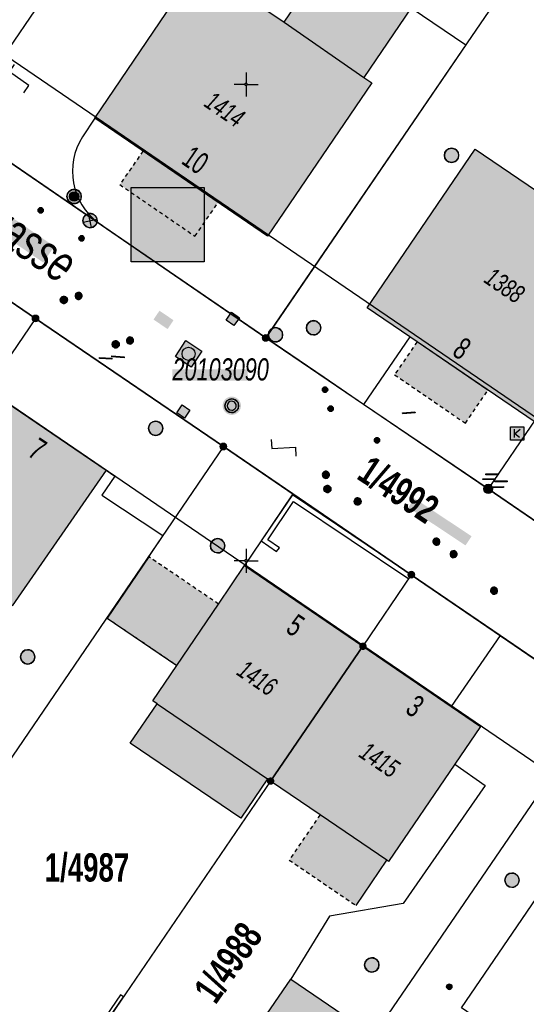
# Model space of a CAD drawing. Header units: metres. Extents: x 2695560 to 2696939, y 1260491 to 1262050.
# Tile 653 of 656: x 2696189 to 2696216, y 1261102 to 1261153. Entities that reach past the tile are written whole.
import ezdxf

# ---------------------------------------------------------------- set-up
doc = ezdxf.new("R2010")
doc.units = ezdxf.units.M
doc.linetypes.add('AUSGEZOGEN', pattern=[0])
doc.linetypes.add('VERDECKT2_S2', pattern=[0.36, 0.2, -0.16])
for name, color, linetype in [('XR$1$AV_Flächen (EO)', 7, 'AUSGEZOGEN'), ('XR$1$AV_Gebäudeflächen (BB)', 7, 'AUSGEZOGEN'), ('XR$1$AV_Gebäudeflächen (EO)', 7, 'AUSGEZOGEN'), ('XR$1$AV_Grenzpunkte', 7, 'AUSGEZOGEN'), ('XR$1$AV_Grundstück-Nr.', 7, 'AUSGEZOGEN'), ('XR$1$AV_Haus-Nr.', 7, 'AUSGEZOGEN'), ('XR$1$AV_Koordinatennetzpunkte', 7, 'AUSGEZOGEN'), ('XR$1$AV_Lagefixpunkt-Nr.', 7, 'AUSGEZOGEN'), ('XR$1$AV_Lagefixpunkte', 7, 'AUSGEZOGEN'), ('XR$1$AV_Linien (BB)', 7, 'AUSGEZOGEN'), ('XR$1$AV_Linien (EO)', 7, 'AUSGEZOGEN'), ('XR$1$AV_Strassennamen', 7, 'AUSGEZOGEN'), ('XR$1$AV_Versicherung-Nr.', 7, 'AUSGEZOGEN'), ('XR$1$AW_LK_Einlaufschacht alt', 24, 'AUSGEZOGEN'), ('XR$1$AW_LK_Schachtdeckel', 24, 'AUSGEZOGEN'), ('XR$1$AW_LK_Zwischenpunkt', 24, 'AUSGEZOGEN'), ('XR$1$EW_LK_Knoten', 1, 'AUSGEZOGEN'), ('XR$1$GA_LK_Absperrarmatur', 32, 'AUSGEZOGEN'), ('XR$1$GA_LK_Rohrleitungsteil', 32, 'AUSGEZOGEN'), ('XR$1$Liegenschaftsgrenzen', 7, 'AUSGEZOGEN'), ('XR$1$PFAV', 255, 'AUSGEZOGEN'), ('XR$1$PFAW', 255, 'AUSGEZOGEN'), ('XR$1$PFEW', 255, 'AUSGEZOGEN'), ('XR$1$PFGA', 255, 'AUSGEZOGEN'), ('XR$1$PFWA', 255, 'AUSGEZOGEN'), ('XR$1$PFWFM', 255, 'AUSGEZOGEN'), ('XR$1$RAEW', 8, 'AUSGEZOGEN'), ('XR$1$RP_Abstandslinie', 7, 'AUSGEZOGEN'), ('XR$1$TV_LK_KNOTEN', 92, 'AUSGEZOGEN'), ('XR$1$WA_LK_Absperrarmatur', 171, 'AUSGEZOGEN'), ('XR$1$WA_LK_Hydrant', 171, 'AUSGEZOGEN'), ('XR$1$WA_LK_Rohrleitungsteil', 171, 'AUSGEZOGEN')]:
    doc.layers.add(name, color=color, linetype=linetype)
doc.styles.add('ARIAL', font='arial.ttf')

# ---------------------------------------------------------------- blocks, each defined once
blk = doc.blocks.new('COMPLEXOBJECT_371')
at = {"layer": 'XR$1$AV_Linien (BB)', "color": 7, "linetype": 'AUSGEZOGEN', "transparency": 33554687}
blk.add_line((6192.069, 11148.237), (6191.413, 11147.255), dxfattribs=at)
blk.add_arc((6194.292, 11145.444), 3.401, 147.8382, 232.9697, dxfattribs=at)
blk = doc.blocks.new('COMPLEXOBJECT_1352')
at = {"layer": 'XR$1$Liegenschaftsgrenzen', "color": 7, "linetype": 'AUSGEZOGEN', "transparency": 33554687}
blk.add_lwpolyline([(6185.91, 11149.48), (6195.26, 11163.2), (6181.72, 11172.46)], dxfattribs=at)
blk.add_arc((6184.244, 11150.674), 2.05, 236.7497, 324.3656, dxfattribs=at)
blk = doc.blocks.new('BWAV1')
at = {"layer": 'XR$1$PFAV', "transparency": 33554687}
blk.add_hatch(color=7, dxfattribs=at).paths.add_polyline_path([(0.67, 0), (0.656, 0.135), (0.616, 0.264), (0.55, 0.383), (0.462, 0.486), (0.354, 0.569), (0.233, 0.628), (0.101, 0.662), (-0.034, 0.669), (-0.168, 0.649), (-0.295, 0.602), (-0.41, 0.53), (-0.508, 0.436), (-0.586, 0.325), (-0.639, 0.201), (-0.667, 0.068), (-0.667, -0.068), (-0.639, -0.201), (-0.586, -0.325), (-0.508, -0.436), (-0.41, -0.53), (-0.295, -0.602), (-0.168, -0.649), (-0.034, -0.669), (0.101, -0.662), (0.233, -0.628), (0.354, -0.569), (0.462, -0.486), (0.55, -0.383), (0.616, -0.264), (0.656, -0.135)])
at = {"color": 7, "transparency": 33554687}
for radius, start, end in [(0.5, 91.19481, 268.80519), (0.326, 91.19481, 268.80519), (0.5, 268.80519, 91.19481), (0.326, 268.80519, 91.19481)]:
    blk.add_arc((0, 0), radius, start, end, dxfattribs=at)
at = {"layer": 'XR$1$PFAV', "transparency": 33554687}
blk.add_circle((0, 0), 0.5, dxfattribs=at)
blk = doc.blocks.new('BWAV20')
at = {"true_color": 0x000000, "transparency": 33554687}
blk.add_hatch(color=18, dxfattribs=at).paths.add_polyline_path([(0.17, 0), (0.16, 0.03), (0.15, 0.07), (0.14, 0.1), (0.11, 0.12), (0.09, 0.14), (0.06, 0.16), (0.03, 0.16), (-0.01, 0.17), (-0.04, 0.16), (-0.07, 0.15), (-0.1, 0.13), (-0.13, 0.11), (-0.15, 0.08), (-0.16, 0.05), (-0.17, 0.02), (-0.17, -0.02), (-0.16, -0.05), (-0.15, -0.08), (-0.13, -0.11), (-0.1, -0.13), (-0.07, -0.15), (-0.04, -0.16), (-0.01, -0.17), (0.03, -0.16), (0.06, -0.16), (0.09, -0.14), (0.11, -0.12), (0.14, -0.1), (0.15, -0.07), (0.16, -0.03)])
at = {"layer": 'XR$1$PFAV', "transparency": 33554687}
blk.add_hatch(color=7, dxfattribs=at).paths.add_polyline_path([(0.5, 0), (0.49, 0.1), (0.46, 0.2), (0.41, 0.29), (0.34, 0.36), (0.26, 0.42), (0.17, 0.47), (0.08, 0.49), (-0.03, 0.5), (-0.13, 0.48), (-0.22, 0.45), (-0.31, 0.4), (-0.38, 0.33), (-0.44, 0.24), (-0.48, 0.15), (-0.5, 0.05), (-0.5, -0.05), (-0.48, -0.15), (-0.44, -0.24), (-0.38, -0.33), (-0.31, -0.4), (-0.22, -0.45), (-0.13, -0.48), (-0.03, -0.5), (0.08, -0.49), (0.17, -0.47), (0.26, -0.42), (0.34, -0.36), (0.41, -0.29), (0.46, -0.2), (0.49, -0.1)])
blk = doc.blocks.new('BAV15')
at = {"layer": 'XR$1$PFAV', "transparency": 33554687}
blk.add_hatch(color=7, dxfattribs=at).paths.add_polyline_path([(0.5, 0), (0.49, 0.1), (0.46, 0.2), (0.41, 0.29), (0.34, 0.36), (0.26, 0.42), (0.17, 0.47), (0.08, 0.49), (-0.03, 0.5), (-0.13, 0.48), (-0.22, 0.45), (-0.31, 0.4), (-0.38, 0.33), (-0.44, 0.24), (-0.48, 0.15), (-0.5, 0.05), (-0.5, -0.05), (-0.48, -0.15), (-0.44, -0.24), (-0.38, -0.33), (-0.31, -0.4), (-0.22, -0.45), (-0.13, -0.48), (-0.03, -0.5), (0.08, -0.49), (0.17, -0.47), (0.26, -0.42), (0.34, -0.36), (0.41, -0.29), (0.46, -0.2), (0.49, -0.1)])
at = {"color": 7, "transparency": 33554687}
for start, end in [(90, 270), (270, 90)]:
    blk.add_arc((0, 0), 0.5, start, end, dxfattribs=at)
at = {"layer": 'XR$1$PFAV', "transparency": 33554687}
blk.add_circle((0, 0), 0.5, dxfattribs=at)
blk = doc.blocks.new('BAV2041')
at = {"color": 7, "transparency": 33554687}
for p, q in [((0, 0.5), (0, 0.05)), ((-0.05, 0), (-0.5, 0)), ((0.05, 0), (0.5, 0)), ((0, -0.05), (0, -0.5))]:
    blk.add_line(p, q, dxfattribs=at)
blk.add_circle((0, 0), 0.05, dxfattribs=at)
for start, end in [(90, 270), (270, 90)]:
    blk.add_arc((0, 0), 0.05, start, end, dxfattribs=at)
blk = doc.blocks.new('BAW2089')
at = {"layer": 'XR$1$PFAW', "transparency": 33554687}
blk.add_hatch(color=7, dxfattribs=at).paths.add_polyline_path([(-0.5, 0.5), (-0.5, -0.5), (0.5, -0.5), (0.5, 0.5)])
at = {"transparency": 33554687}
blk.add_lwpolyline([(-0.5, 0.5), (0.5, 0.5), (0.5, -0.5), (-0.5, -0.5), (-0.5, 0.5)], close=True, dxfattribs=at)
at = {"layer": 'XR$1$PFAW', "transparency": 33554687}
blk.add_lwpolyline([(-0.5, 0.5), (0.5, 0.5), (0.5, -0.5), (-0.5, -0.5), (-0.5, 0.5)], close=True, dxfattribs=at)
blk = doc.blocks.new('BAW2093')
at = {"transparency": 33554687}
blk.add_lwpolyline([(-0.375, -0.5), (0, -0.5), (0, 0.5), (0.375, 0.5)], dxfattribs=at)
blk = doc.blocks.new('BAW2087')
at = {"lineweight": 25, "true_color": 0x000000, "transparency": 33554687}
h = blk.add_hatch(color=18, dxfattribs=at)
h.paths.add_polyline_path([(-0.5, 0.5), (-0.5, -0.5), (0.5, -0.5), (0.5, 0.5)])
h.paths.add_polyline_path([(0.337, -0.069), (0.316, -0.136), (0.282, -0.196), (0.237, -0.249), (0.182, -0.292), (0.119, -0.322), (0.052, -0.34), (-0.017, -0.343), (-0.086, -0.333), (-0.151, -0.309), (-0.21, -0.272), (-0.261, -0.224), (-0.301, -0.167), (-0.328, -0.103), (-0.342, -0.035), (-0.342, 0.035), (-0.328, 0.103), (-0.301, 0.167), (-0.261, 0.224), (-0.21, 0.272), (-0.151, 0.309), (-0.086, 0.333), (-0.017, 0.343), (0.052, 0.34), (0.119, 0.322), (0.182, 0.292), (0.237, 0.249), (0.282, 0.196), (0.316, 0.136), (0.337, 0.069), (0.344, 0)], flags=16)
at = {"layer": 'XR$1$PFAW', "lineweight": 25, "transparency": 33554687}
blk.add_hatch(color=7, dxfattribs=at).paths.add_polyline_path([(0.344, 0), (0.337, 0.069), (0.316, 0.136), (0.282, 0.196), (0.237, 0.249), (0.182, 0.292), (0.119, 0.322), (0.052, 0.34), (-0.017, 0.343), (-0.086, 0.333), (-0.151, 0.309), (-0.21, 0.272), (-0.261, 0.224), (-0.301, 0.167), (-0.328, 0.103), (-0.342, 0.035), (-0.342, -0.035), (-0.328, -0.103), (-0.301, -0.167), (-0.261, -0.224), (-0.21, -0.272), (-0.151, -0.309), (-0.086, -0.333), (-0.017, -0.343), (0.052, -0.34), (0.119, -0.322), (0.182, -0.292), (0.237, -0.249), (0.282, -0.196), (0.316, -0.136), (0.337, -0.069)])
at = {"lineweight": 25, "transparency": 33554687}
for p, q in [((-0.5, 0.5, 0.993), (0.5, 0.5, 0.993)), ((-0.5, -0.5, 0.993), (-0.5, 0.5, 0.993)), ((0.5, 0.5, 0.993), (0.5, -0.5, 0.993)), ((0.5, -0.5, 0.993), (-0.5, -0.5, 0.993))]:
    blk.add_line(p, q, dxfattribs=at)
blk.add_circle((0, 0), 0.344, dxfattribs=at)
at = {"layer": 'XR$1$PFAW', "lineweight": 25, "transparency": 33554687}
blk.add_line((-0.5, 0.5), (0.5, 0.5), dxfattribs=at)
at = {"layer": 'XR$1$PFAW', "color": 31, "lineweight": 25, "transparency": 33554687}
for p, q in [((-0.5, -0.5), (-0.5, 0.5)), ((0.5, 0.5), (0.5, -0.5)), ((0.5, -0.5), (-0.5, -0.5))]:
    blk.add_line(p, q, dxfattribs=at)
at = {"layer": 'XR$1$PFAW', "lineweight": 25, "transparency": 33554687}
blk.add_circle((0, 0), 0.344, dxfattribs=at)
blk = doc.blocks.new('BAW2082')
at = {"layer": 'XR$1$PFAW', "transparency": 33554687}
blk.add_hatch(color=7, dxfattribs=at).paths.add_polyline_path([(0.509, -0.003), (0.499, 0.098), (0.469, 0.194), (0.42, 0.283), (0.354, 0.359), (0.274, 0.421), (0.183, 0.466), (0.085, 0.491), (-0.016, 0.496), (-0.116, 0.481), (-0.211, 0.446), (-0.297, 0.392), (-0.37, 0.323), (-0.428, 0.24), (-0.468, 0.147), (-0.488, 0.047), (-0.488, -0.054), (-0.468, -0.153), (-0.428, -0.246), (-0.37, -0.329), (-0.297, -0.398), (-0.211, -0.452), (-0.116, -0.487), (-0.016, -0.502), (0.085, -0.497), (0.183, -0.472), (0.274, -0.427), (0.354, -0.366), (0.42, -0.289), (0.469, -0.2), (0.499, -0.104)])
at = {"transparency": 33554687}
for start, end in [(91.19481, 268.80519), (268.80519, 91.19481)]:
    blk.add_arc((0.01, 0), 0.5, start, end, dxfattribs=at)
at = {"layer": 'XR$1$PFAW', "transparency": 33554687}
blk.add_circle((0.009, -0.003), 0.5, dxfattribs=at)
blk = doc.blocks.new('BWA2013')
at = {"true_color": 0x000000, "transparency": 33554687}
blk.add_hatch(color=18, dxfattribs=at).paths.add_polyline_path([(-0.291, -0.409), (0.352, 0.357), (0.291, 0.409), (-0.352, -0.357)])
at = {"transparency": 33554687}
blk.add_lwpolyline([(-0.291, -0.409), (-0.352, -0.357), (0.291, 0.409), (0.352, 0.357), (-0.291, -0.409)], close=True, dxfattribs=at)
blk = doc.blocks.new('BWA2009')
at = {"true_color": 0x000000, "transparency": 33554687}
blk.add_hatch(color=18, dxfattribs=at).paths.add_polyline_path([(0.333, 0), (0.327, 0.067), (0.306, 0.131), (0.274, 0.19), (0.23, 0.242), (0.176, 0.283), (0.116, 0.313), (0.05, 0.329), (-0.017, 0.333), (-0.084, 0.323), (-0.147, 0.299), (-0.204, 0.264), (-0.253, 0.217), (-0.291, 0.162), (-0.318, 0.1), (-0.332, 0.034), (-0.332, -0.034), (-0.318, -0.1), (-0.291, -0.162), (-0.253, -0.217), (-0.204, -0.264), (-0.147, -0.299), (-0.084, -0.323), (-0.017, -0.333), (0.05, -0.329), (0.116, -0.313), (0.176, -0.283), (0.23, -0.242), (0.274, -0.19), (0.306, -0.131), (0.327, -0.067)])
at = {"layer": 'XR$1$PFWA', "transparency": 33554687}
blk.add_hatch(color=7, dxfattribs=at).paths.add_polyline_path([(0.5, 0), (0.49, 0.101), (0.459, 0.197), (0.41, 0.286), (0.344, 0.362), (0.264, 0.424), (0.174, 0.469), (0.076, 0.494), (-0.025, 0.499), (-0.125, 0.484), (-0.22, 0.449), (-0.306, 0.395), (-0.379, 0.326), (-0.437, 0.243), (-0.477, 0.15), (-0.497, 0.051), (-0.497, -0.051), (-0.477, -0.15), (-0.437, -0.243), (-0.379, -0.326), (-0.306, -0.395), (-0.22, -0.449), (-0.125, -0.484), (-0.025, -0.499), (0.076, -0.494), (0.174, -0.469), (0.264, -0.424), (0.344, -0.362), (0.41, -0.286), (0.459, -0.197), (0.49, -0.101)])
at = {"transparency": 33554687}
blk.add_circle((0, 0), 0.333, dxfattribs=at)
for start, end in [(90, 180), (180, 270), (0, 90), (270, 0)]:
    blk.add_arc((0, 0), 0.5, start, end, dxfattribs=at)
at = {"layer": 'XR$1$PFWA', "transparency": 33554687}
blk.add_circle((0, 0), 0.5, dxfattribs=at)
blk = doc.blocks.new('BWA965')
at = {"layer": 'XR$1$PFWA', "transparency": 33554687}
blk.add_hatch(color=7, dxfattribs=at).paths.add_polyline_path([(0, 0.5), (-0.05, 0.5), (-0.1, 0.49), (-0.15, 0.48), (-0.2, 0.46), (-0.24, 0.44), (-0.29, 0.41), (-0.33, 0.38), (-0.36, 0.34), (-0.4, 0.31), (-0.42, 0.26), (-0.45, 0.22), (-0.47, 0.17), (-0.48, 0.13), (-0.49, 0.08), (-0.5, 0.03), (-0.5, -0.03), (-0.49, -0.08), (-0.48, -0.13), (-0.47, -0.17), (-0.45, -0.22), (-0.42, -0.26), (-0.4, -0.31), (-0.36, -0.34), (-0.33, -0.38), (-0.29, -0.41), (-0.24, -0.44), (-0.2, -0.46), (-0.15, -0.48), (-0.1, -0.49), (-0.05, -0.5), (0, -0.5), (0.05, -0.5), (0.1, -0.49), (0.15, -0.48), (0.2, -0.46), (0.24, -0.44), (0.29, -0.41), (0.33, -0.38), (0.36, -0.34), (0.4, -0.31), (0.42, -0.26), (0.45, -0.22), (0.47, -0.17), (0.48, -0.13), (0.49, -0.08), (0.5, -0.03), (0.5, 0.03), (0.49, 0.08), (0.48, 0.13), (0.47, 0.17), (0.45, 0.22), (0.42, 0.26), (0.4, 0.31), (0.36, 0.34), (0.33, 0.38), (0.29, 0.41), (0.24, 0.44), (0.2, 0.46), (0.15, 0.48), (0.1, 0.49), (0.05, 0.5)])
at = {"transparency": 33554687}
blk.add_line((0, 0.5), (0, -0.5), dxfattribs=at)
for start, end in [(90, 270), (270, 90)]:
    blk.add_arc((0, 0), 0.5, start, end, dxfattribs=at)
blk = doc.blocks.new('BGA2013')
at = {"transparency": 33554687}
blk.add_hatch(color=36, dxfattribs=at).paths.add_polyline_path([(-0.291, -0.409), (0.352, 0.357), (0.291, 0.409), (-0.352, -0.357)])
at = {"color": 32, "transparency": 33554687}
blk.add_lwpolyline([(-0.291, -0.409), (-0.352, -0.357), (0.291, 0.409), (0.352, 0.357), (-0.291, -0.409)], close=True, dxfattribs=at)
blk = doc.blocks.new('BGA965')
at = {"layer": 'XR$1$PFGA', "transparency": 33554687}
blk.add_hatch(color=7, dxfattribs=at).paths.add_polyline_path([(0.5, 0), (0.49, 0.1), (0.46, 0.2), (0.41, 0.29), (0.34, 0.36), (0.26, 0.42), (0.17, 0.47), (0.08, 0.49), (-0.03, 0.5), (-0.13, 0.48), (-0.22, 0.45), (-0.31, 0.4), (-0.38, 0.33), (-0.44, 0.24), (-0.48, 0.15), (-0.5, 0.05), (-0.5, -0.05), (-0.48, -0.15), (-0.44, -0.24), (-0.38, -0.33), (-0.31, -0.4), (-0.22, -0.45), (-0.13, -0.48), (-0.03, -0.5), (0.08, -0.49), (0.17, -0.47), (0.26, -0.42), (0.34, -0.36), (0.41, -0.29), (0.46, -0.2), (0.49, -0.1)])
at = {"color": 32, "transparency": 33554687}
blk.add_line((0, 0.5), (0, -0.5), dxfattribs=at)
for start, end in [(90, 270), (270, 90)]:
    blk.add_arc((0, 0), 0.5, start, end, dxfattribs=at)
at = {"layer": 'XR$1$PFGA', "transparency": 33554687}
blk.add_circle((0, 0), 0.5, dxfattribs=at)
blk = doc.blocks.new('BEWLP2549_S')
at = {"layer": 'XR$1$PFEW', "transparency": 33554687}
blk.add_hatch(color=7, dxfattribs=at).paths.add_polyline_path([(0.5, 0), (0.49, 0.101), (0.459, 0.197), (0.41, 0.286), (0.344, 0.362), (0.264, 0.424), (0.174, 0.469), (0.076, 0.494), (-0.025, 0.499), (-0.125, 0.484), (-0.22, 0.449), (-0.306, 0.395), (-0.379, 0.326), (-0.437, 0.243), (-0.477, 0.15), (-0.497, 0.051), (-0.497, -0.051), (-0.477, -0.15), (-0.437, -0.243), (-0.379, -0.326), (-0.306, -0.395), (-0.22, -0.449), (-0.125, -0.484), (-0.025, -0.499), (0.076, -0.494), (0.174, -0.469), (0.264, -0.424), (0.344, -0.362), (0.41, -0.286), (0.459, -0.197), (0.49, -0.101)])
at = {"color": 1, "transparency": 33554687}
for p, q in [((0.354, -0.354), (-0.354, 0.354)), ((-0.354, -0.354), (0.354, 0.354))]:
    blk.add_line(p, q, dxfattribs=at)
for start, end in [(91.38095, 268.61905), (268.61905, 91.38095)]:
    blk.add_arc((0, 0), 0.5, start, end, dxfattribs=at)
at = {"layer": 'XR$1$PFEW', "transparency": 33554687}
blk.add_circle((0, 0), 0.5, dxfattribs=at)
blk = doc.blocks.new('BEW957')
at = {"layer": 'XR$1$RAEW', "transparency": 33554687}
blk.add_hatch(color=1, dxfattribs=at).paths.add_polyline_path([(-0.5, 0), (-0.5, -0.05), (-0.49, -0.1), (-0.48, -0.15), (-0.46, -0.2), (-0.44, -0.24), (-0.41, -0.29), (-0.38, -0.33), (-0.34, -0.36), (-0.31, -0.4), (-0.26, -0.42), (-0.22, -0.45), (-0.17, -0.47), (-0.13, -0.48), (-0.08, -0.49), (-0.03, -0.5), (0.03, -0.5), (0.08, -0.49), (0.13, -0.48), (0.17, -0.47), (0.22, -0.45), (0.26, -0.42), (0.31, -0.4), (0.34, -0.36), (0.38, -0.33), (0.41, -0.29), (0.44, -0.24), (0.46, -0.2), (0.48, -0.15), (0.49, -0.1), (0.5, -0.05), (0.5, 0), (0.5, 0.05), (0.49, 0.1), (0.48, 0.15), (0.46, 0.2), (0.44, 0.24), (0.41, 0.29), (0.38, 0.33), (0.34, 0.36), (0.31, 0.4), (0.26, 0.42), (0.22, 0.45), (0.17, 0.47), (0.13, 0.48), (0.08, 0.49), (0.03, 0.5), (-0.03, 0.5), (-0.08, 0.49), (-0.13, 0.48), (-0.17, 0.47), (-0.22, 0.45), (-0.26, 0.42), (-0.31, 0.4), (-0.34, 0.36), (-0.38, 0.33), (-0.41, 0.29), (-0.44, 0.24), (-0.46, 0.2), (-0.48, 0.15), (-0.49, 0.1), (-0.5, 0.05)])
at = {"color": 1, "transparency": 33554687}
for start, end in [(90, 180), (180, 270), (0, 90), (270, 0)]:
    blk.add_arc((0, 0), 0.5, start, end, dxfattribs=at)
at = {"layer": 'XR$1$RAEW', "color": 1, "transparency": 33554687}
blk.add_circle((0, 0), 0.5, dxfattribs=at)
blk = doc.blocks.new('BTV1')
at = {"layer": 'XR$1$PFWFM', "transparency": 33554687}
blk.add_hatch(color=7, dxfattribs=at).paths.add_polyline_path([(-0.5, 0.5), (-0.5, -0.5), (0.5, -0.5), (0.5, 0.5)])
at = {"color": 92, "transparency": 33554687}
for p, q in [((-0.219, 0.321), (-0.219, -0.298)), ((-0.208, -0.05), (0.23, 0.31)), ((-0.159, 0.001), (0.192, -0.283))]:
    blk.add_line(p, q, dxfattribs=at)
blk.add_polyline3d([(-0.5, 0.5, 0.993), (0.5, 0.5, 0.993), (0.5, -0.5, 0.993), (-0.5, -0.5, 0.993)], close=True, dxfattribs=at)

msp = doc.modelspace()

# ---------------------------------------------------------------- hatches: boundary and pattern name
at = {"transparency": 33554687}
for points in [[(2696182.404, 1261147.114), (2696181.825, 1261146.265), (2696190.328, 1261140.464), (2696190.907, 1261141.313)], [(2696194.94, 1261144.4), (2696194.94, 1261140.499), (2696198.776, 1261140.499), (2696198.776, 1261144.4)], [(2696196.425, 1261137.935), (2696196.111, 1261137.472), (2696196.85, 1261136.972), (2696197.163, 1261137.435)], [(2696197.108, 1261134.861), (2696197.108, 1261134.258), (2696201.046, 1261134.258), (2696201.046, 1261134.861)], [(2696209.797, 1261128.092), (2696209.479, 1261127.612), (2696212.483, 1261125.62), (2696212.801, 1261126.1)]]:
    msp.add_hatch(color=7, dxfattribs=at).paths.add_polyline_path(points)
at = {"layer": 'XR$1$AV_Gebäudeflächen (BB)', "true_color": 0xd2d2d2, "transparency": 33554687}
for points in [[(2696209.628, 1261153.838), (2696213.437, 1261159.461), (2696209.212, 1261162.302), (2696202.967, 1261153.084), (2696198.482, 1261156.104), (2696193.039, 1261148.047), (2696202.088, 1261141.856), (2696207.563, 1261149.898), (2696207.149, 1261150.179)], [(2696216.18, 1261132.255), (2696221.66, 1261140.28), (2696221.772, 1261140.445), (2696212.987, 1261146.417), (2696207.328, 1261138.092), (2696209.56, 1261136.568), (2696216.084, 1261132.114)], [(2696193.628, 1261129.565), (2696187.385, 1261133.82), (2696182.465, 1261126.68), (2696188.686, 1261122.448)], [(2696202.256, 1261113.249), (2696207.102, 1261120.325), (2696200.892, 1261124.556), (2696199.526, 1261122.54), (2696197.344, 1261119.32), (2696196.081, 1261117.456), (2696196.296, 1261117.31), (2696194.891, 1261115.248), (2696200.686, 1261111.299), (2696202.091, 1261113.361)], [(2696207.102, 1261120.325), (2696202.256, 1261113.249), (2696204.851, 1261111.482), (2696208.355, 1261109.094), (2696208.445, 1261109.032), (2696211.923, 1261114.136), (2696213.275, 1261116.119), (2696211.73, 1261117.172)], [(2696207.233, 1261099.278), (2696207.653, 1261099.893), (2696203.326, 1261102.851), (2696199.74, 1261097.621), (2696204.075, 1261094.658)]]:
    msp.add_hatch(color=254, dxfattribs=at).paths.add_polyline_path(points)
at = {"layer": 'XR$1$AV_Gebäudeflächen (EO)', "true_color": 0xebebeb, "transparency": 33554687}
for points in [[(2696194.343, 1261144.553), (2696198.286, 1261141.847), (2696199.51, 1261143.62), (2696195.564, 1261146.319)], [(2696213.66, 1261133.769), (2696209.943, 1261136.307), (2696208.76, 1261134.574), (2696212.475, 1261132.034)], [(2696193.677, 1261121.805), (2696197.344, 1261119.32), (2696199.526, 1261122.54), (2696195.864, 1261125.022)], [(2696203.236, 1261109.109), (2696206.739, 1261106.722), (2696208.355, 1261109.094), (2696204.851, 1261111.482)]]:
    msp.add_hatch(color=7, dxfattribs=at).paths.add_polyline_path(points)

# ---------------------------------------------------------------- linework, layer by layer
at = {"color": 24, "lineweight": -3, "transparency": 33554687}
msp.add_lwpolyline([(2696194.94, 1261144.4), (2696198.776, 1261144.4), (2696198.776, 1261140.499), (2696194.94, 1261140.499), (2696194.94, 1261144.4)], close=True, dxfattribs=at)
at = {"layer": 'XR$1$AV_Flächen (EO)', "color": 7, "linetype": 'VERDECKT2_S2', "transparency": 33554687}
for p, q in [((2696195.564, 1261146.319), (2696194.343, 1261144.553)), ((2696199.526, 1261122.54), (2696195.864, 1261125.022)), ((2696193.677, 1261121.805), (2696197.344, 1261119.32)), ((2696204.851, 1261111.482), (2696203.236, 1261109.109)), ((2696203.236, 1261109.109), (2696206.739, 1261106.722))]:
    msp.add_line(p, q, dxfattribs=at)
at = {"layer": 'XR$1$AV_Flächen (EO)', "color": 7, "linetype": 'AUSGEZOGEN', "transparency": 33554687}
for p, q in [((2696199.51, 1261143.62), (2696195.564, 1261146.319)), ((2696213.66, 1261133.769), (2696209.943, 1261136.307)), ((2696195.864, 1261125.022), (2696193.677, 1261121.805)), ((2696197.344, 1261119.32), (2696199.526, 1261122.54))]:
    msp.add_line(p, q, dxfattribs=at)
at = {"layer": 'XR$1$AV_Flächen (EO)', "color": 7, "linetype": 'VERDECKT2_S2', "transparency": 33554687}
for points in [[(2696194.343, 1261144.553), (2696198.286, 1261141.847), (2696199.51, 1261143.62)], [(2696209.943, 1261136.307), (2696208.76, 1261134.574), (2696212.475, 1261132.034), (2696213.66, 1261133.769)]]:
    msp.add_lwpolyline(points, dxfattribs=at)
at = {"layer": 'XR$1$AV_Flächen (EO)', "color": 7, "linetype": 'AUSGEZOGEN', "transparency": 33554687}
for points in [[(2696201.767, 1261125.856), (2696202.573, 1261125.291), (2696202.716, 1261125.496), (2696202.112, 1261125.92), (2696203.466, 1261127.926), (2696209.501, 1261123.872), (2696209.64, 1261124.08), (2696203.398, 1261128.273), (2696201.767, 1261125.856)], [(2696182.878, 1261100.504), (2696190.45, 1261095.93), (2696194.54, 1261101.929), (2696194.383, 1261102.036), (2696190.394, 1261096.185), (2696182.986, 1261100.661), (2696182.878, 1261100.504)]]:
    msp.add_lwpolyline(points, close=True, dxfattribs=at)
msp.add_lwpolyline([(2696206.739, 1261106.722), (2696208.355, 1261109.094), (2696204.851, 1261111.482)], dxfattribs=at)
at = {"layer": 'XR$1$AV_Linien (BB)', "color": 7, "linetype": 'AUSGEZOGEN', "transparency": 33554687}
for p, q in [((2696205.065, 1261134.429), (2696202, 1261136.51)), ((2696209.56, 1261136.568), (2696207.137, 1261133.022)), ((2696207.137, 1261133.022), (2696205.065, 1261134.429)), ((2696187.385, 1261133.82), (2696193.628, 1261129.565)), ((2696200.892, 1261124.556), (2696207.102, 1261120.325)), ((2696214.306, 1261120.887), (2696211.73, 1261117.172)), ((2696202.256, 1261113.249), (2696207.102, 1261120.325)), ((2696207.102, 1261120.325), (2696211.73, 1261117.172))]:
    msp.add_line(p, q, dxfattribs=at)
for points in [[(2696193.039, 1261148.047), (2696198.482, 1261156.104), (2696202.967, 1261153.084), (2696209.212, 1261162.302), (2696213.437, 1261159.461), (2696209.628, 1261153.838)], [(2696209.628, 1261153.838), (2696207.149, 1261150.179), (2696207.563, 1261149.898), (2696202.088, 1261141.856), (2696193.039, 1261148.047)], [(2696209.628, 1261153.838), (2696212.504, 1261151.889), (2696202, 1261136.51)], [(2696193.214, 1261142.539), (2696187.05, 1261146.77), (2696184.09, 1261148.77), (2696181.118, 1261150.782)], [(2696209.56, 1261136.568), (2696207.328, 1261138.092), (2696212.987, 1261146.417), (2696221.772, 1261140.445), (2696221.66, 1261140.28)], [(2696203.429, 1261128.319), (2696199.78, 1261130.81), (2696189.92, 1261137.53), (2696180.01, 1261144.29)], [(2696202, 1261136.51), (2696193.499, 1261142.344), (2696193.462, 1261142.369), (2696193.214, 1261142.539)], [(2696216.18, 1261132.255), (2696216.084, 1261132.114), (2696209.56, 1261136.568)], [(2696221.435, 1261123.27), (2696213.68, 1261128.58), (2696207.137, 1261133.022)], [(2696193.628, 1261129.565), (2696188.686, 1261122.448), (2696182.465, 1261126.68)], [(2696193.628, 1261129.565), (2696194.082, 1261129.255), (2696193.407, 1261128.264), (2696196.598, 1261126.141), (2696193.677, 1261121.805), (2696197.344, 1261119.32)], [(2696203.429, 1261128.319), (2696201.767, 1261125.856), (2696200.892, 1261124.556)], [(2696214.306, 1261120.887), (2696209.64, 1261124.08), (2696203.429, 1261128.319)], [(2696197.344, 1261119.32), (2696199.526, 1261122.54), (2696200.892, 1261124.556)], [(2696232.852, 1261108.263), (2696222.04, 1261115.65), (2696219.55, 1261117.3), (2696214.306, 1261120.887)], [(2696202.256, 1261113.249), (2696202.091, 1261113.361), (2696200.686, 1261111.299), (2696194.891, 1261115.248), (2696196.296, 1261117.31), (2696196.081, 1261117.456), (2696197.344, 1261119.32)], [(2696211.73, 1261117.172), (2696213.275, 1261116.119), (2696211.923, 1261114.136)], [(2696211.923, 1261114.136), (2696208.445, 1261109.032), (2696208.355, 1261109.094), (2696204.851, 1261111.482), (2696202.256, 1261113.249)], [(2696211.923, 1261114.136), (2696213.514, 1261113.021), (2696209.215, 1261106.823), (2696205.346, 1261106.165), (2696203.326, 1261102.851)], [(2696214.411, 1261099.889), (2696212.27, 1261101.36), (2696218.409, 1261110.339)], [(2696204.075, 1261094.658), (2696199.74, 1261097.621), (2696203.326, 1261102.851)], [(2696203.326, 1261102.851), (2696207.653, 1261099.893), (2696207.233, 1261099.278)]]:
    msp.add_lwpolyline(points, dxfattribs=at)
at = {"layer": 'XR$1$AV_Linien (EO)', "color": 7, "linetype": 'AUSGEZOGEN', "transparency": 33554687}
for p, q in [((2696202.967, 1261153.084), (2696207.149, 1261150.179)), ((2696196.296, 1261117.31), (2696202.091, 1261113.361))]:
    msp.add_line(p, q, dxfattribs=at)
at = {"layer": 'XR$1$Liegenschaftsgrenzen', "color": 7, "linetype": 'AUSGEZOGEN', "transparency": 33554687}
for p, q in [((2696202, 1261136.51), (2696228.05, 1261174.65)), ((2696180.01, 1261144.29), (2696189.92, 1261137.53)), ((2696189.92, 1261137.53), (2696199.78, 1261130.81)), ((2696202, 1261136.51), (2696213.68, 1261128.58)), ((2696199.78, 1261130.81), (2696180.22, 1261102.11)), ((2696199.78, 1261130.81), (2696209.64, 1261124.08)), ((2696209.64, 1261124.08), (2696219.55, 1261117.3)), ((2696219.55, 1261117.3), (2696200.7, 1261089.72))]:
    msp.add_line(p, q, dxfattribs=at)
for points in [[(2696239.31, 1261165.97), (2696225.88, 1261146.37), (2696223.84, 1261143.51), (2696221.66, 1261140.28), (2696216.18, 1261132.255), (2696213.68, 1261128.58)], [(2696184.09, 1261148.77), (2696187.05, 1261146.77), (2696202, 1261136.51)], [(2696189.92, 1261137.53), (2696187.385, 1261133.82), (2696182.465, 1261126.68), (2696169.99, 1261108.33)], [(2696213.68, 1261128.58), (2696225.35, 1261120.59), (2696236.68, 1261112.86)], [(2696209.64, 1261124.08), (2696207.102, 1261120.325), (2696202.256, 1261113.249), (2696190.45, 1261095.93)], [(2696242.11, 1261083.91), (2696223.305, 1261093.955), (2696215.56, 1261099.1), (2696212.27, 1261101.36), (2696222.04, 1261115.65)]]:
    msp.add_lwpolyline(points, dxfattribs=at)
at = {"layer": 'XR$1$RP_Abstandslinie', "color": 7, "linetype": 'AUSGEZOGEN', "transparency": 33554687}
msp.add_lwpolyline([(2696192.44, 1261218.59), (2696154.56, 1261174.39), (2696186.58, 1261152.53), (2696219.62, 1261129.98), (2696252.53, 1261107.52), (2696281.52, 1261150.45)], dxfattribs=at)
msp.add_lwpolyline([(2696122.02, 1261136.41), (2696096.78, 1261106.97), (2696130.62, 1261080.3), (2696161.25, 1261056.15), (2696198.07, 1261027.13), (2696221.59, 1261061.91), (2696244.08, 1261095.12), (2696211.17, 1261117.59), (2696178.13, 1261140.14), (2696144.73, 1261162.92), (2696122.02, 1261136.41)], close=True, dxfattribs=at)

# ---------------------------------------------------------------- block references
at = {"layer": 'XR$1$AV_Grenzpunkte', "color": 7, "linetype": 'AUSGEZOGEN', "lineweight": -3, "transparency": 33554687}
for name, p, xscale, yscale in [('BAV15', (2696189.92, 1261137.53), 0.3249999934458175, 0.3249999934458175), ('BAV15', (2696202, 1261136.51), 0.3249999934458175, 0.3249999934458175), ('BAV15', (2696199.78, 1261130.81), 0.3249999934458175, 0.3249999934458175), ('BAV15', (2696213.68, 1261128.58), 0.4549999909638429, 0.4549999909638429), ('BAV15', (2696209.64, 1261124.08), 0.3249999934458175, 0.3249999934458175), ('BWAV20', (2696207.102, 1261120.325), 0.3899999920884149, 0.3899999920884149), ('BWAV20', (2696202.256, 1261113.249), 0.3899999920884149, 0.3899999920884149)]:
    msp.add_blockref(name, p, dxfattribs=dict(at, xscale=xscale, yscale=yscale))
at = {"layer": 'XR$1$AV_Koordinatennetzpunkte', "color": 7, "linetype": 'AUSGEZOGEN', "lineweight": -3, "transparency": 33554687, "xscale": 1.25, "yscale": 1.25}
for p in [(2696200.97, 1261149.81), (2696200.97, 1261124.81)]:
    msp.add_blockref('BAV2041', p, dxfattribs=at)
at = {"layer": 'XR$1$AV_Lagefixpunkte', "color": 7, "linetype": 'AUSGEZOGEN', "lineweight": -3, "transparency": 33554687, "xscale": 0.7199999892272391, "yscale": 0.7199999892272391}
msp.add_blockref('BWAV1', (2696200.219, 1261132.948, 437.751), dxfattribs=at)
at = {"layer": 'XR$1$AV_Linien (BB)', "color": 7, "linetype": 'AUSGEZOGEN', "lineweight": -3, "transparency": 33554687}
msp.add_blockref('COMPLEXOBJECT_371', (2690000.97, 1249999.81), dxfattribs=at)
at = {"layer": 'XR$1$AW_LK_Einlaufschacht alt', "color": 24, "linetype": 'AUSGEZOGEN', "lineweight": -3, "transparency": 33554687}
for p, xscale, yscale, rotation in [((2696200.269, 1261137.503), 0.5000000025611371, 0.5000000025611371, 325.3248243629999), ((2696197.679, 1261132.646), 0.5000000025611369, 0.500000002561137, 325.955635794)]:
    msp.add_blockref('BAW2089', p, dxfattribs=dict(at, xscale=xscale, yscale=yscale, rotation=rotation))
at = {"layer": 'XR$1$AW_LK_Schachtdeckel', "color": 24, "linetype": 'AUSGEZOGEN', "lineweight": -3, "transparency": 33554687, "xscale": 0.7499999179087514, "yscale": 0.7499999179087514}
for p in [(2696211.742, 1261146.089), (2696204.503, 1261137.038), (2696202.506, 1261136.673), (2696196.214, 1261131.766), (2696199.467, 1261125.601), (2696189.505, 1261119.77), (2696214.915, 1261108.051), (2696207.558, 1261103.604)]:
    msp.add_blockref('BAW2082', p, dxfattribs=at)
at = {"layer": 'XR$1$AW_LK_Schachtdeckel', "color": 24, "linetype": 'AUSGEZOGEN', "lineweight": -3, "transparency": 33554687, "rotation": 326.048851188}
msp.add_blockref('BAW2087', (2696197.951, 1261135.675), dxfattribs=at)
at = {"layer": 'XR$1$AW_LK_Zwischenpunkt', "color": 24, "linetype": 'AUSGEZOGEN', "lineweight": -3, "transparency": 33554687, "xscale": 1.250000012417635}
for p, yscale, rotation in [((2696189.062, 1261150.117), 1.250000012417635, 55.42224967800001), ((2696202.936, 1261130.74), 1.250000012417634, 273.348820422)]:
    msp.add_blockref('BAW2093', p, dxfattribs=dict(at, yscale=yscale, rotation=rotation))
at = {"layer": 'XR$1$EW_LK_Knoten', "color": 1, "linetype": 'AUSGEZOGEN', "lineweight": -3, "transparency": 33554687, "xscale": 0.2749999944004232, "yscale": 0.2749999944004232}
for p in [(2696190.189, 1261143.202), (2696192.335, 1261141.735), (2696205.114, 1261133.791), (2696205.405, 1261132.796), (2696207.84, 1261131.13), (2696211.631, 1261102.458)]:
    msp.add_blockref('BEW957', p, dxfattribs=at)
at = {"layer": 'XR$1$EW_LK_Knoten', "color": 1, "linetype": 'AUSGEZOGEN', "lineweight": -3, "transparency": 33554687, "xscale": 0.749999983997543, "yscale": 0.749999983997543, "rotation": 326.4705}
msp.add_blockref('BEWLP2549_S', (2696192.782, 1261142.665), dxfattribs=at)
at = {"layer": 'XR$1$GA_LK_Absperrarmatur', "color": 32, "linetype": 'AUSGEZOGEN', "lineweight": -3, "transparency": 33554687, "yscale": 0.3749999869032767}
for p, xscale, rotation in [((2696191.408, 1261138.502), 0.3749999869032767, 55.5804), ((2696194.13, 1261136.173), 0.3749999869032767, 54.5823), ((2696205.235, 1261128.579), 0.3749999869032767, 235.8369), ((2696206.824, 1261127.925), 0.3749999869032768, 56.09789999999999)]:
    msp.add_blockref('BGA965', p, dxfattribs=dict(at, xscale=xscale, rotation=rotation))
at = {"layer": 'XR$1$GA_LK_Rohrleitungsteil', "color": 32, "linetype": 'AUSGEZOGEN', "lineweight": -3, "transparency": 33554687, "yscale": 0.6499999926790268}
for p, xscale, rotation in [((2696193.606, 1261135.436), 0.6499999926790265, 305.8065), ((2696209.509, 1261132.574), 0.6499999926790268, 314.6004)]:
    msp.add_blockref('BGA2013', p, dxfattribs=dict(at, xscale=xscale, rotation=rotation))
at = {"layer": 'XR$1$Liegenschaftsgrenzen', "color": 7, "linetype": 'AUSGEZOGEN', "lineweight": -3, "transparency": 33554687}
msp.add_blockref('COMPLEXOBJECT_1352', (2690000.97, 1249999.81), dxfattribs=at)
at = {"layer": 'XR$1$TV_LK_KNOTEN', "color": 92, "linetype": 'AUSGEZOGEN', "lineweight": -3, "transparency": 33554687, "xscale": 0.7000000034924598, "yscale": 0.7000000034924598}
msp.add_blockref('BTV1', (2696215.189, 1261131.495), dxfattribs=at)
at = {"layer": 'XR$1$WA_LK_Absperrarmatur', "color": 171, "linetype": 'AUSGEZOGEN', "lineweight": -3, "transparency": 33554687, "yscale": 0.3749999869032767}
for p, xscale, rotation in [((2696192.179, 1261138.711), 0.3749999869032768, 55.634277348), ((2696194.876, 1261136.371), 0.3749999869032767, 233.711029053), ((2696205.156, 1261129.325), 0.3749999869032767, 235.566345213), ((2696210.959, 1261125.816), 0.3749999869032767, 54.734619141), ((2696211.857, 1261125.159), 0.3749999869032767, 56.95898437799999), ((2696213.984, 1261123.244), 0.3749999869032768, 235.570388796)]:
    msp.add_blockref('BWA965', p, dxfattribs=dict(at, xscale=xscale, rotation=rotation))
at = {"layer": 'XR$1$WA_LK_Hydrant', "color": 171, "linetype": 'AUSGEZOGEN', "lineweight": -3, "transparency": 33554687, "xscale": 0.7499999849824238, "yscale": 0.7499999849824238, "rotation": 54.807006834}
msp.add_blockref('BWA2009', (2696191.946, 1261143.93), dxfattribs=at)
at = {"layer": 'XR$1$WA_LK_Rohrleitungsteil', "color": 171, "linetype": 'AUSGEZOGEN', "lineweight": -3, "transparency": 33554687}
for p, xscale, yscale, rotation in [((2696194.252, 1261135.52), 0.6499999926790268, 0.6499999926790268, 305.80686), ((2696213.88, 1261129.35), 0.6499999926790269, 0.6499999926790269, 310.5), ((2696213.709, 1261129.098), 0.6499999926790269, 0.6499999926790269, 310.5), ((2696214.144, 1261128.674), 0.6499999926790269, 0.6499999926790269, 310.5), ((2696214.345, 1261128.984), 0.6499999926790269, 0.6499999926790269, 310.5)]:
    msp.add_blockref('BWA2013', p, dxfattribs=dict(at, xscale=xscale, yscale=yscale, rotation=rotation))

# ---------------------------------------------------------------- texts
at = {"layer": 'XR$1$AV_Grundstück-Nr.', "color": 7, "transparency": 33554687, "char_height": 1.48491, "width": 4.98214, "attachment_point": 5, "style": 'ARIAL'}
for s, insert, rotation in [('\\A1;{\\fArial|i0|b1;\\H1.484908;\\W0.700000;\\C7;1/4992}\\P', (2696208.962, 1261128.531), 326.4885), ('\\A1;{\\fArial|i0|b1;\\H1.484908;\\W0.700000;\\C7;1/4988}\\P', (2696200.041, 1261103.717), 55.3086)]:
    msp.add_mtext(s, dxfattribs=dict(at, insert=insert, rotation=rotation))
at = {"layer": 'XR$1$AV_Grundstück-Nr.', "color": 7, "transparency": 33554687, "insert": (2696192.621, 1261108.698), "char_height": 1.48491, "width": 4.98214, "attachment_point": 5, "style": 'ARIAL'}
msp.add_mtext('\\A1;{\\fArial|i0|b1;\\H1.484908;\\W0.700000;\\C7;1/4987}\\P', dxfattribs=at)
at = {"layer": 'XR$1$AV_Haus-Nr.', "color": 7, "transparency": 33554687, "char_height": 1.1621, "style": 'ARIAL'}
for s, insert, width, attachment_point, rotation in [('\\W0.64;10', (2696197.98, 1261145.352), 1.59081, 8, 325.6218), ('\\W0.68;8', (2696211.968, 1261135.461), 1.02516, 8, 325.6785), ('\\W0.68;7', (2696190.354, 1261131.152), 1.02516, 2, 325.7253), ('\\W0.68;5', (2696203.897, 1261121.906), 1.02516, 2, 325.701), ('\\W0.68;3', (2696210.173, 1261117.669), 1.02516, 2, 325.584)]:
    msp.add_mtext(s, dxfattribs=dict(at, insert=insert, width=width, attachment_point=attachment_point, rotation=rotation))
at = {"layer": 'XR$1$AV_Lagefixpunkt-Nr.', "color": 7, "transparency": 33554687, "insert": (2696197.108, 1261134.258), "char_height": 1.1621, "width": 5.50234, "attachment_point": 7, "style": 'ARIAL'}
msp.add_mtext('\\A1;{\\fArial|i1|b0;\\H1.162102;\\W0.700000;\\C7;20103090}\\P', dxfattribs=at)
at = {"layer": 'XR$1$AV_Strassennamen', "color": 7, "transparency": 33554687, "insert": (2696186.361, 1261143.781), "char_height": 1.93684, "width": 13.78613, "attachment_point": 5, "rotation": 325.701, "style": 'ARIAL'}
msp.add_mtext('\\A1;{\\fArial|i1|b0;\\H1.936838;\\W0.700000;\\C7;Albrechtstrasse}\\P', dxfattribs=at)
at = {"layer": 'XR$1$AV_Versicherung-Nr.', "color": 7, "transparency": 33554687, "char_height": 0.96842, "attachment_point": 5, "style": 'ARIAL'}
for s, insert, width, rotation in [('\\A1;{\\fArial|i1|b0;\\H0.968418;\\W0.700000;\\C7;1414}\\P', (2696199.852, 1261148.504), 2.44855, 325.6218), ('\\A1;{\\fArial|i1|b0;\\H0.968418;\\W0.700000;\\C7;1388}\\P', (2696214.532, 1261139.262), 2.45636, 325.7613), ('\\A1;{\\fArial|i1|b0;\\H0.968418;\\W0.700000;\\C7;1416}\\P', (2696201.556, 1261118.662), 2.44855, 325.5561), ('\\A1;{\\fArial|i1|b0;\\H0.968418;\\W0.700000;\\C7;1415}\\P', (2696207.968, 1261114.365), 2.44855, 325.8558)]:
    msp.add_mtext(s, dxfattribs=dict(at, insert=insert, width=width, rotation=rotation))

doc.saveas('drawing.dxf')
